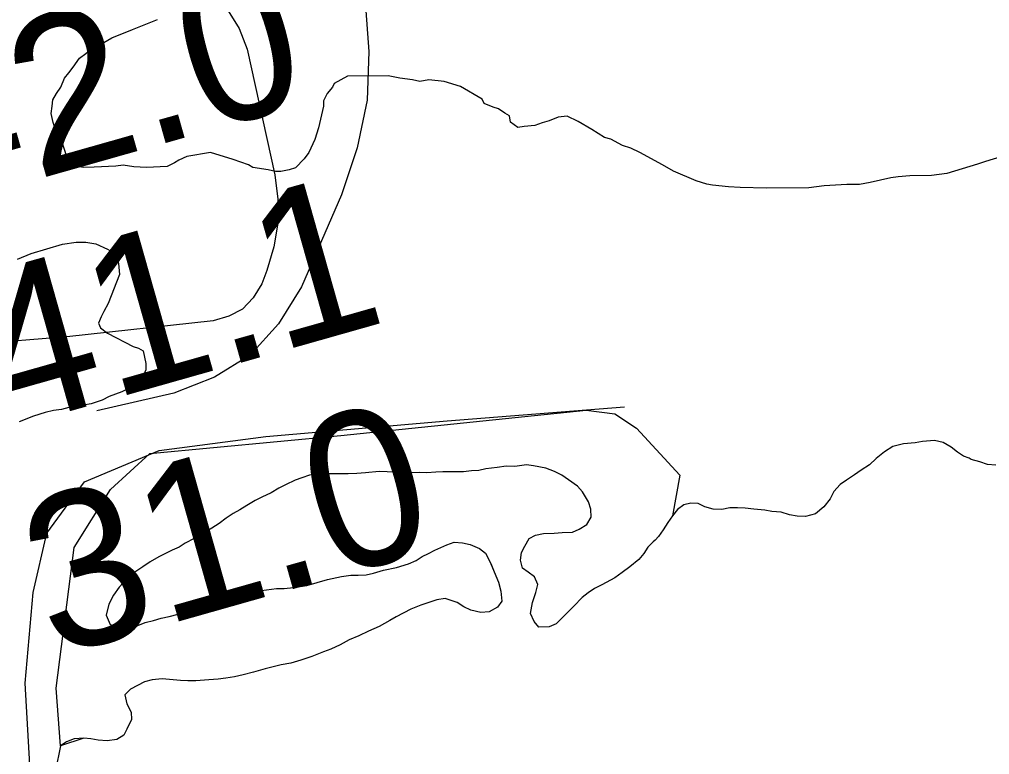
# Model space of a CAD drawing. Extents: x 3187622 to 3225504, y 800805 to 826213.
# Drawn here: x 3222686 to 3223104.6, y 812351.9 to 812668.9 of the extents above; entities that cross this region are included whole.
import ezdxf

# ---------------------------------------------------------------- set-up
doc = ezdxf.new("R2010")
doc.units = 0
for name, color, linetype in [('V-RIVR-RANG', 7, 'Continuous'), ('V-ROAD-CNTR', 7, 'Continuous'), ('V-SITE-VEGE', 7, 'Continuous'), ('V-TOPO-MAJR', 7, 'Continuous'), ('V-TOPO-MINR', 7, 'Continuous'), ('V-TOPO-SHOR', 7, 'Continuous')]:
    doc.layers.add(name, color=color, linetype=linetype)

msp = doc.modelspace()

# ---------------------------------------------------------------- linework, layer by layer
at = {"layer": 'V-ROAD-CNTR'}
msp.add_lwpolyline([(3222584, 812108.09), (3222586.55, 812137), (3222599.3, 812163.36), (3222619.71, 812190.58), (3222657.13, 812221.19), (3222677.54, 812250.95), (3222689.44, 812279.01), (3222691.99, 812322.38), (3222688.59, 812382.76), (3222691.99, 812421.87), (3222697.94, 812447.38), (3222714.1, 812469.49), (3222746.41, 812483.1), (3222792.33, 812489.05), (3222870.57, 812495.85), (3222947.1, 812501.8)], dxfattribs=at)
at = {"layer": 'V-SITE-VEGE'}
for p, q in [((3222734.8, 812664.5), (3222739.84, 812666.49)), ((3222739.84, 812666.49), (3222745.65, 812668.89)), ((3222725.89, 812660.9), (3222734.8, 812664.5)), ((3222716.6, 812655.74), (3222719.3, 812657.71)), ((3222719.3, 812657.71), (3222722.41, 812658.92)), ((3222722.41, 812658.92), (3222725.89, 812660.9)), ((3222711.97, 812652.19), (3222714.67, 812654.16)), ((3222714.67, 812654.16), (3222716.6, 812655.74)), ((3222709.29, 812648.27), (3222711.97, 812652.19)), ((3222705.44, 812643.56), (3222707.36, 812645.91)), ((3222707.36, 812645.91), (3222709.29, 812648.27)), ((3222703.92, 812639.65), (3222705.44, 812643.56)), ((3222821.85, 812641.28), (3222821.09, 812639.72)), ((3222827.65, 812644.46), (3222821.85, 812641.28)), ((3222845.17, 812644.64), (3222827.65, 812644.46)), ((3222850.24, 812643.53), (3222845.17, 812644.64)), ((3222855.7, 812642.81), (3222850.24, 812643.53)), ((3222858.82, 812642.06), (3222855.7, 812642.81)), ((3222862.7, 812642.88), (3222858.82, 812642.06)), ((3222869.33, 812642.17), (3222862.7, 812642.88)), ((3222876.36, 812639.91), (3222869.33, 812642.17)), ((3222700.48, 812634.16), (3222702.01, 812636.9)), ((3222702.01, 812636.9), (3222703.92, 812639.65)), ((3222818.78, 812636.97), (3222817.26, 812633.84)), ((3222821.09, 812639.72), (3222818.78, 812636.97)), ((3222885.76, 812634.56), (3222876.36, 812639.91)), ((3222700.12, 812631.43), (3222700.48, 812634.16)), ((3222817.26, 812633.84), (3222817.28, 812631.5)), ((3222886.56, 812632.62), (3222885.76, 812634.56)), ((3222890.46, 812631.11), (3222886.56, 812632.62)), ((3222699.76, 812628.32), (3222700.12, 812631.43)), ((3222700.58, 812624.43), (3222699.76, 812628.32)), ((3222817.28, 812631.5), (3222815.04, 812622.14)), ((3222892.81, 812630.35), (3222890.46, 812631.11)), ((3222895.55, 812628.44), (3222892.81, 812630.35)), ((3222897.51, 812627.29), (3222895.55, 812628.44)), ((3222701.39, 812622.11), (3222700.58, 812624.43)), ((3222897.93, 812624.57), (3222897.51, 812627.29)), ((3222901.07, 812622.27), (3222897.93, 812624.57)), ((3222911.56, 812624.33), (3222908.45, 812623.12)), ((3222914.66, 812625.14), (3222911.56, 812624.33)), ((3222918.53, 812626.73), (3222914.66, 812625.14)), ((3222922.42, 812627.16), (3222918.53, 812626.73)), ((3222927.12, 812624.88), (3222922.42, 812627.16)), ((3222932.99, 812621.44), (3222927.12, 812624.88)), ((3222703.36, 812619.01), (3222701.39, 812622.11)), ((3222815.04, 812622.14), (3222813.54, 812617.06)), ((3222903.79, 812622.69), (3222901.07, 812622.27)), ((3222908.45, 812623.12), (3222903.79, 812622.69)), ((3222938.48, 812617.99), (3222932.99, 812621.44)), ((3222704.56, 812615.91), (3222703.36, 812619.01)), ((3222707.38, 812606.99), (3222704.56, 812615.91)), ((3222813.54, 812617.06), (3222810.88, 812611.58)), ((3222941.21, 812617.24), (3222938.48, 812617.99)), ((3222946.3, 812614.57), (3222941.21, 812617.24)), ((3222768.45, 812611.53), (3222758.35, 812609.86)), ((3222778.21, 812608.51), (3222768.45, 812611.53)), ((3222810.88, 812611.58), (3222808.96, 812608.84)), ((3222949.81, 812613.44), (3222946.3, 812614.57)), ((3222953.73, 812611.54), (3222949.81, 812613.44)), ((3222963.52, 812606.19), (3222953.73, 812611.54)), ((3222754.86, 812608.27), (3222752.93, 812607.08)), ((3222758.35, 812609.86), (3222754.86, 812608.27)), ((3222784.85, 812606.25), (3222778.21, 812608.51)), ((3222808.96, 812608.84), (3222805.11, 812604.91)), ((3223102.85, 812607.66), (3223099.36, 812606.46)), ((3223114.88, 812611.29), (3223102.85, 812607.66)), ((3222709.34, 812605.84), (3222707.38, 812606.99)), ((3222713.63, 812605.11), (3222709.34, 812605.84)), ((3222718.3, 812605.16), (3222713.63, 812605.11)), ((3222727.64, 812605.64), (3222718.3, 812605.16)), ((3222730.75, 812606.07), (3222727.64, 812605.64)), ((3222735.43, 812605.34), (3222730.75, 812606.07)), ((3222740.88, 812605.01), (3222735.43, 812605.34)), ((3222749.83, 812605.49), (3222740.88, 812605.01)), ((3222752.93, 812607.08), (3222749.83, 812605.49)), ((3222786.81, 812605.1), (3222784.85, 812606.25)), ((3222793.44, 812604), (3222786.81, 812605.1)), ((3222796.56, 812603.26), (3222793.44, 812604)), ((3222798.89, 812603.28), (3222796.56, 812603.26)), ((3222802.39, 812604.1), (3222798.89, 812603.28)), ((3222805.11, 812604.91), (3222802.39, 812604.1)), ((3222968.21, 812603.52), (3222963.52, 812606.19)), ((3222977.99, 812599.34), (3222968.21, 812603.52)), ((3223099.36, 812606.46), (3223086.17, 812602.43)), ((3222982.68, 812597.83), (3222977.99, 812599.34)), ((3223062.05, 812600.61), (3223053.12, 812598.57)), ((3223065.17, 812601.04), (3223062.05, 812600.61)), ((3223070.22, 812601.48), (3223065.17, 812601.04)), ((3223079.56, 812601.58), (3223070.22, 812601.48)), ((3223086.17, 812602.43), (3223079.56, 812601.58)), ((3222985.02, 812597.46), (3222982.68, 812597.83)), ((3222992.03, 812596.76), (3222985.02, 812597.46)), ((3222997.09, 812596.42), (3222992.03, 812596.76)), ((3223008.38, 812596.15), (3222997.09, 812596.42)), ((3223026.68, 812596.35), (3223008.38, 812596.15)), ((3223033.28, 812597.2), (3223026.68, 812596.35)), ((3223043.01, 812597.69), (3223033.28, 812597.2)), ((3223048.46, 812597.75), (3223043.01, 812597.69)), ((3223053.12, 812598.57), (3223048.46, 812597.75))]:
    msp.add_line(p, q, dxfattribs=at)
for points in [[(3222685.24, 812565.53), (3222691.06, 812567.92), (3222704.64, 812571.96), (3222710.47, 812572.8), (3222714.75, 812572.84), (3222719.04, 812572.11), (3222724.12, 812569.83), (3222726.08, 812568.68), (3222727.66, 812567.14), (3222728.86, 812563.65), (3222729.3, 812558.98), (3222724.37, 812546.48), (3222722.46, 812542.96), (3222721.32, 812540.61), (3222720.18, 812537.87), (3222720.98, 812535.93), (3222724.12, 812533.63), (3222735.08, 812527.91), (3222737.42, 812527.15), (3222739.38, 812526.01), (3222740.6, 812520.57), (3222740.63, 812517.84), (3222739.49, 812515.11), (3222737.97, 812511.98), (3222736.04, 812511.18), (3222733.71, 812509.99), (3222730.22, 812508.39), (3222724.79, 812506.39), (3222721.7, 812504.8), (3222717.04, 812503.2), (3222710.44, 812501.96), (3222707.33, 812501.53), (3222704.22, 812500.72), (3222700.73, 812500.3), (3222697.23, 812499.48), (3222692.19, 812497.87), (3222685.99, 812495.47)], [(3222701.96, 812380.61), (3222709.73, 812441.28), (3222725.28, 812466.16), (3222742.38, 812481.72), (3222824.79, 812489.49), (3222930.52, 812500.38), (3222942.95, 812498.83), (3222952.28, 812492.6), (3222970.94, 812472.39), (3222967.76, 812454.88)], [(3222967.76, 812454.88), (3222965.78, 812452.01), (3222963.8, 812448.8), (3222961.82, 812445.93), (3222960.32, 812444.4), (3222959.49, 812443.72), (3222957.17, 812441.34), (3222955.52, 812438.64), (3222953.36, 812436.1), (3222949.37, 812432.87), (3222946.04, 812430.49), (3222942.88, 812428.1), (3222937.37, 812425.2), (3222934.2, 812423.48), (3222931.37, 812421.61), (3222928.87, 812419.73), (3222925.22, 812416), (3222922.72, 812413.29), (3222920.07, 812410.75), (3222917.58, 812408.37), (3222914.57, 812407), (3222910.21, 812406.95), (3222908.17, 812409.28), (3222906.62, 812412.79), (3222907.41, 812417.49), (3222908.88, 812421.87), (3222909.68, 812425.24), (3222908.3, 812428.58), (3222905.6, 812430.57), (3222903.06, 812432.38), (3222902.18, 812435.73), (3222902.65, 812439.09), (3222904.13, 812441.79), (3222905.94, 812445.17), (3222908.78, 812446.54), (3222912.13, 812447.25), (3222916.83, 812447.46), (3222920.18, 812447.67), (3222924.71, 812447.88), (3222927.55, 812449.09), (3222930.88, 812451.14), (3222932.7, 812454.34), (3222932.66, 812457.7), (3222931.62, 812460.88), (3222929.06, 812465.21), (3222926.85, 812467.71), (3222922.96, 812470.35), (3222920.09, 812472.34), (3222916.88, 812473.98), (3222913.18, 812475.45), (3222907.79, 812476.4), (3222904.77, 812476.87), (3222899.74, 812476.15), (3222896.05, 812476.28), (3222892.2, 812475.73), (3222887.33, 812475.18), (3222884.32, 812474.48), (3222881.13, 812474.27), (3222877.61, 812473.9), (3222872.58, 812473.85), (3222868.72, 812473.81), (3222865.7, 812473.77), (3222861.85, 812473.4), (3222858.49, 812473.53), (3222853.62, 812473.48), (3222849.93, 812473.61), (3222844.72, 812473.89), (3222841.2, 812474.02), (3222835.33, 812473.45), (3222831.64, 812473.08), (3222827.95, 812473.04), (3222824.09, 812473), (3222819.73, 812472.95), (3222814.86, 812473.07), (3222811.18, 812472.36), (3222807.83, 812471.32), (3222804.99, 812470.28), (3222800.81, 812468.22), (3222797.98, 812466.85), (3222794.64, 812464.8), (3222790.64, 812462.91), (3222787.8, 812461.54), (3222784.13, 812459.32), (3222781.13, 812457.44), (3222778.29, 812455.9), (3222775.29, 812453.86), (3222772.3, 812451.64), (3222769.13, 812449.6), (3222765.29, 812447.21), (3222761.46, 812445.15), (3222757.62, 812443.1), (3222754.95, 812441.39), (3222751.94, 812440.02), (3222749.1, 812438.64), (3222746.27, 812437.27), (3222742.43, 812435.05), (3222739.26, 812432.83), (3222735.43, 812430.28), (3222732.44, 812427.73), (3222729.12, 812424.17), (3222726.64, 812420.62)], [(3222726.64, 812420.62), (3222724.67, 812416.74), (3222723.54, 812412.03), (3222725.26, 812408.02), (3222728.12, 812407.04), (3222731.15, 812406.74), (3222734.17, 812406.77), (3222737.18, 812407.64), (3222740.36, 812408.85), (3222743.87, 812409.72), (3222747.22, 812410.77), (3222750.73, 812411.47), (3222754.58, 812412.52), (3222760.1, 812414.09), (3222765.8, 812415.49), (3222770.31, 812417.22), (3222773.82, 812418.6), (3222782.18, 812421.21), (3222787.2, 812422.26), (3222790.56, 812422.64), (3222796.92, 812423.54), (3222800.28, 812423.58), (3222804.3, 812423.96), (3222810, 812424.85), (3222814.52, 812426.08), (3222819.03, 812427.47), (3222825.06, 812428.71), (3222829.08, 812429.25), (3222832.27, 812429.29), (3222835.63, 812429.49), (3222838.81, 812430.19), (3222843.16, 812431.42), (3222848.68, 812432.65), (3222853.87, 812434.21), (3222857.21, 812435.59), (3222859.88, 812437.3), (3222862.55, 812438.67), (3222865.22, 812440.04), (3222870.4, 812442.44), (3222873.57, 812443.48), (3222877.27, 812443.19), (3222880.46, 812442.55), (3222884.51, 812440.74), (3222887.21, 812438.76), (3222889.44, 812434.26), (3222890.83, 812430.74), (3222892.72, 812426.23), (3222893.77, 812422.38), (3222894.15, 812418.03), (3222892.33, 812415.49), (3222888.66, 812413.44), (3222885.14, 812413.23), (3222880.76, 812414.19), (3222877.73, 812415.67), (3222874.85, 812417.48), (3222869.8, 812419.28), (3222866.11, 812418.73), (3222863.1, 812417.7), (3222859.26, 812416.32), (3222854.91, 812414.59), (3222848.57, 812411.33), (3222845.9, 812409.8), (3222841.23, 812407.23), (3222836.72, 812405.17), (3222832.55, 812403.11), (3222828.37, 812401.39), (3222824.37, 812399.33), (3222820.36, 812397.44), (3222817.18, 812396.24), (3222812.17, 812394.17), (3222807.49, 812392.61), (3222803.14, 812391.39), (3222798.95, 812390.67), (3222792.09, 812388.92), (3222787.07, 812387.53), (3222782.55, 812386.3), (3222778.87, 812385.43), (3222775.18, 812384.88), (3222771.83, 812384.51), (3222767.8, 812384.13), (3222762.1, 812383.74), (3222758.75, 812383.7), (3222755.56, 812383.84), (3222752.37, 812384.14), (3222747.66, 812384.59), (3222743.3, 812384.21), (3222739.96, 812383.34), (3222733.95, 812380.08), (3222731.46, 812377.71), (3222732.33, 812373.86), (3222734.22, 812370.19), (3222734.43, 812367), (3222732.45, 812362.95), (3222731.14, 812360.25), (3222728.14, 812358.38), (3222723.95, 812357.83), (3222720.08, 812358.12), (3222716.89, 812358.76), (3222713.87, 812359.06), (3222703.83, 812355.77), (3222701.96, 812380.61)]]:
    msp.add_lwpolyline(points, dxfattribs=at)
at = {"layer": 'V-TOPO-MAJR'}
msp.add_lwpolyline([(3222835.16, 812676.46), (3222836.83, 812655.13), (3222836.09, 812634.1), (3222831.73, 812613.51), (3222824.95, 812593.22), (3222807.75, 812553.65), (3222797.79, 812537.6), (3222785.64, 812524.18), (3222770.22, 812514.69), (3222752.62, 812507.83), (3222719.45, 812500.21)], dxfattribs=at)
at = {"layer": 'V-TOPO-MINR'}
msp.add_lwpolyline([(3222776.11, 812672.6), (3222780.9, 812664.94), (3222784.32, 812656.11), (3222796.18, 812601.86), (3222797.49, 812591.4), (3222797.58, 812581.03), (3222795.84, 812570.82), (3222792.87, 812560.7), (3222790.6, 812554.95), (3222786.92, 812548.91), (3222782.35, 812544.03), (3222776.44, 812540.9), (3222769.65, 812538.94), (3222706.5, 812532), (3222667.32, 812528.86), (3222628.12, 812527.29), (3222588.9, 812528.04), (3222549.66, 812530.36), (3222510.41, 812532.78), (3222471.17, 812533.81), (3222431.92, 812532.74), (3222392.67, 812530.26), (3222282.97, 812520.39)], dxfattribs=at)
at = {"layer": 'V-TOPO-SHOR'}
for points in [[(3223107.33, 812476.66), (3223103.8, 812476.96), (3223100.43, 812478.1), (3223096.72, 812479.23), (3223095.88, 812479.73), (3223093.35, 812480.54), (3223090.82, 812482.36), (3223088.11, 812484.52), (3223084.56, 812486.49), (3223080.87, 812487.29), (3223075.67, 812486.9), (3223072.48, 812486.36), (3223067.45, 812485.97), (3223062.94, 812484.75), (3223059.27, 812482.53), (3223055.77, 812479.64), (3223052.78, 812476.93), (3223049.28, 812474.54), (3223046.28, 812472.49), (3223042.95, 812470.28), (3223040.12, 812468.4), (3223037.46, 812465.35), (3223035.82, 812462.15), (3223033.17, 812458.76), (3223029.51, 812455.7), (3223025.16, 812454.65), (3223021.63, 812454.78), (3223018.27, 812455.25), (3223014.74, 812456.39), (3223010.7, 812456.68), (3223007.68, 812457.32), (3223002.97, 812457.77), (3222999.11, 812458.23), (3222995.92, 812458.37), (3222992.56, 812458.33), (3222989.05, 812457.62), (3222985.35, 812457.75), (3222981.82, 812458.72)], [(3222981.82, 812458.72), (3222978.95, 812460.2), (3222975.76, 812460.34), (3222972.75, 812459.63), (3222969.92, 812457.59), (3222967.76, 812454.88), (3222965.78, 812452.01), (3222963.8, 812448.8), (3222961.82, 812445.93), (3222960.32, 812444.4), (3222959.49, 812443.72), (3222957.17, 812441.34), (3222955.52, 812438.64), (3222953.36, 812436.1), (3222949.37, 812432.87), (3222946.04, 812430.49), (3222942.88, 812428.1), (3222937.37, 812425.2), (3222934.2, 812423.48), (3222931.37, 812421.61), (3222928.87, 812419.73), (3222925.21, 812416), (3222922.72, 812413.29), (3222920.07, 812410.75), (3222917.58, 812408.37), (3222914.57, 812407), (3222910.21, 812406.95), (3222908.17, 812409.28), (3222906.62, 812412.79), (3222907.41, 812417.49), (3222908.87, 812421.87), (3222909.68, 812425.24), (3222908.3, 812428.58), (3222905.6, 812430.57), (3222903.06, 812432.38), (3222902.18, 812435.73), (3222902.65, 812439.09), (3222904.13, 812441.79), (3222905.94, 812445.17), (3222908.78, 812446.54), (3222912.13, 812447.25), (3222916.83, 812447.46), (3222920.18, 812447.67), (3222924.71, 812447.88), (3222927.55, 812449.09), (3222930.88, 812451.14), (3222932.7, 812454.34), (3222932.66, 812457.7), (3222931.62, 812460.88), (3222929.06, 812465.21), (3222926.85, 812467.71), (3222922.96, 812470.35), (3222920.09, 812472.34), (3222916.88, 812473.98), (3222913.18, 812475.45), (3222907.79, 812476.4), (3222904.77, 812476.87), (3222899.74, 812476.15), (3222896.05, 812476.28), (3222892.2, 812475.73), (3222887.33, 812475.18), (3222884.32, 812474.48), (3222881.13, 812474.27), (3222877.61, 812473.9), (3222872.58, 812473.85), (3222868.72, 812473.81), (3222865.7, 812473.77), (3222861.85, 812473.4), (3222858.49, 812473.53), (3222853.62, 812473.48), (3222849.93, 812473.61), (3222844.72, 812473.89), (3222841.2, 812474.02), (3222835.33, 812473.45), (3222831.64, 812473.08), (3222827.95, 812473.04), (3222824.09, 812473), (3222819.73, 812472.95), (3222814.86, 812473.07), (3222811.18, 812472.36), (3222807.83, 812471.32), (3222804.99, 812470.28), (3222800.81, 812468.22), (3222797.98, 812466.85), (3222794.64, 812464.8), (3222790.63, 812462.91), (3222787.8, 812461.54), (3222784.13, 812459.32), (3222781.13, 812457.44), (3222778.29, 812455.9), (3222775.29, 812453.86), (3222772.29, 812451.64), (3222769.13, 812449.6), (3222765.29, 812447.21), (3222761.46, 812445.15), (3222757.62, 812443.1), (3222754.95, 812441.39), (3222751.94, 812440.02), (3222749.1, 812438.64), (3222746.27, 812437.27), (3222742.43, 812435.05)], [(3222742.43, 812435.05), (3222739.26, 812432.83), (3222735.43, 812430.28), (3222732.44, 812427.73), (3222729.12, 812424.17), (3222726.64, 812420.62), (3222724.67, 812416.74), (3222723.54, 812412.03), (3222725.26, 812408.02), (3222728.12, 812407.04), (3222731.15, 812406.74), (3222734.17, 812406.77), (3222737.18, 812407.64), (3222740.36, 812408.85), (3222743.87, 812409.72), (3222747.22, 812410.77), (3222750.73, 812411.47), (3222754.58, 812412.52), (3222760.1, 812414.09), (3222765.79, 812415.49), (3222770.31, 812417.22), (3222773.82, 812418.6), (3222782.18, 812421.21), (3222787.2, 812422.26), (3222790.56, 812422.64), (3222796.92, 812423.54), (3222800.28, 812423.58), (3222804.3, 812423.96), (3222810, 812424.85), (3222814.52, 812426.08), (3222819.03, 812427.47), (3222825.06, 812428.71), (3222829.08, 812429.25), (3222832.27, 812429.29), (3222835.63, 812429.49), (3222838.81, 812430.19), (3222843.16, 812431.42), (3222848.68, 812432.65), (3222853.87, 812434.21), (3222857.21, 812435.59), (3222859.88, 812437.3), (3222862.55, 812438.67), (3222865.22, 812440.04), (3222870.4, 812442.44), (3222873.57, 812443.48), (3222877.27, 812443.19), (3222880.46, 812442.55), (3222884.51, 812440.74), (3222887.21, 812438.76), (3222889.44, 812434.25), (3222890.83, 812430.74), (3222892.72, 812426.23), (3222893.77, 812422.39), (3222894.15, 812418.03), (3222892.33, 812415.49), (3222888.66, 812413.44), (3222885.14, 812413.23), (3222880.76, 812414.19), (3222877.73, 812415.67), (3222874.85, 812417.48), (3222869.8, 812419.28), (3222866.11, 812418.73), (3222863.1, 812417.7), (3222859.26, 812416.32), (3222854.91, 812414.59), (3222848.57, 812411.33), (3222845.9, 812409.8), (3222841.23, 812407.23), (3222836.72, 812405.17), (3222832.55, 812403.11), (3222828.37, 812401.39), (3222824.37, 812399.33), (3222820.36, 812397.44), (3222817.18, 812396.24), (3222812.17, 812394.17), (3222807.49, 812392.61), (3222803.14, 812391.39), (3222798.95, 812390.67), (3222792.09, 812388.92), (3222787.07, 812387.53), (3222782.55, 812386.3), (3222778.87, 812385.43), (3222775.18, 812384.88), (3222771.83, 812384.51), (3222767.8, 812384.13), (3222762.1, 812383.74), (3222758.75, 812383.7), (3222755.56, 812383.84), (3222752.37, 812384.14), (3222747.66, 812384.59), (3222743.3, 812384.21), (3222739.96, 812383.34), (3222733.95, 812380.08), (3222731.46, 812377.71), (3222732.34, 812373.86), (3222734.22, 812370.19), (3222734.42, 812367), (3222732.45, 812362.95), (3222731.14, 812360.25), (3222728.14, 812358.38), (3222723.95, 812357.83)], [(3222723.95, 812357.83), (3222720.08, 812358.12), (3222716.89, 812358.76), (3222713.87, 812359.06), (3222709.68, 812358.68), (3222706.33, 812357.47), (3222703.83, 812355.77), (3222703.03, 812352.07), (3222702.39, 812348.7)]]:
    msp.add_lwpolyline(points, dxfattribs=at)

# ---------------------------------------------------------------- texts
at = {"layer": 'V-RIVR-RANG'}
for s, p in [('42.0', (3222645.37, 812586.22)), ('41.1', (3222677.92, 812491.51)), ('31.0', (3222700.31, 812393.92))]:
    msp.add_text(s, height=67, rotation=15.8083, dxfattribs=at).set_placement(p)

doc.saveas('drawing.dxf')
